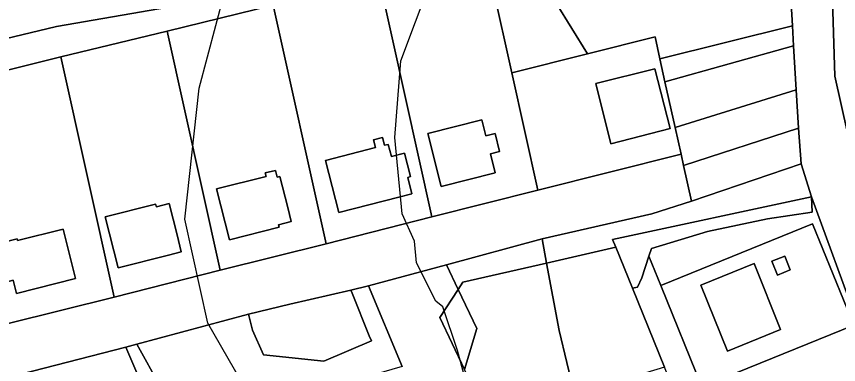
# Model space of a CAD drawing. Extents: x -510989 to -501240, y -1184665 to -1176089.
# Drawn here: x -503778.4 to -503628, y -1181787.6 to -1181723.9 of the extents above; entities that cross this region are included whole.
import ezdxf

# ---------------------------------------------------------------- set-up
doc = ezdxf.new("R2010")
doc.units = 0
for name, color, linetype in [('orna_puda', 7, 'Continuous'), ('ostatni_plocha_x_draha', 7, 'Continuous'), ('ostatni_plocha_x_jina_plocha', 7, 'Continuous'), ('ostatni_plocha_x_ostatni_komunikace', 7, 'Continuous'), ('STAV_zaplavove_uzemi', 7, 'Continuous'), ('trvaly_travni_porost', 7, 'Continuous'), ('vodni_plocha_x_zamokrena_plocha', 7, 'Continuous'), ('vrstevnice_02', 7, 'Continuous'), ('vrstevnice_03', 7, 'Continuous'), ('zahrada', 7, 'Continuous'), ('zastavena_plocha_a_nadvori', 7, 'Continuous')]:
    doc.layers.add(name, color=color, linetype=linetype)

msp = doc.modelspace()

# ---------------------------------------------------------------- linework, layer by layer
at = {"layer": 'orna_puda'}
msp.add_lwpolyline([(-503656.79, -1181749.1), (-503656.36, -1181751.14), (-503654.89, -1181757.68), (-503662.15, -1181760.03), (-503682.23, -1181764.59), (-503699.71, -1181769.34), (-503713.98, -1181773.2), (-503717.23, -1181773.96), (-503728.42, -1181776.54), (-503735.94, -1181778.36), (-503756.41, -1181783.86), (-503758.41, -1181784.38), (-503779.79, -1181789.87), (-503796.24, -1181794.25), (-503797.73, -1181787.57), (-503798.37, -1181784.69), (-503779.94, -1181780.06), (-503760.53, -1181775.28), (-503741.16, -1181770.31), (-503721.75, -1181765.49), (-503702.37, -1181760.56), (-503682.98, -1181755.68)], close=True, dxfattribs=at)
at = {"layer": 'ostatni_plocha_x_draha'}
msp.add_lwpolyline([(-503560.74, -1181573.3), (-503562.05, -1181594.69), (-503572.49, -1181595.06), (-503582.57, -1181600.09), (-503583.52, -1181611.36), (-503586.57, -1181647.49), (-503579.22, -1181699.74), (-503556.11, -1181742.89), (-503555.72, -1181773.46), (-503612.42, -1181794.77), (-503619.35, -1181776.32), (-503628.64, -1181734.82), (-503630.08, -1181687.15), (-503632.14, -1181644.8), (-503632.42, -1181638.93), (-503632.73, -1181632.57), (-503633.04, -1181626.13), (-503633.23, -1181622.08), (-503632.97, -1181618.81), (-503632.48, -1181612.73), (-503632.03, -1181607.16), (-503631.41, -1181599.44), (-503630.83, -1181592.17), (-503629.6, -1181576.85)], dxfattribs=at)
at = {"layer": 'ostatni_plocha_x_jina_plocha'}
for points in [[(-503660.49, -1181773.14), (-503632.7, -1181761.86), (-503625.18, -1181780.4), (-503652.97, -1181791.67)], [(-503637.81, -1181767.73), (-503640.15, -1181768.66), (-503639.13, -1181771.22), (-503636.79, -1181770.28)], [(-503643.43, -1181769.12), (-503653.18, -1181773.03), (-503648.29, -1181785.12), (-503638.59, -1181781.2)], [(-503625.18, -1181780.4), (-503617.66, -1181798.93), (-503645.45, -1181810.21), (-503652.97, -1181791.67)]]:
    msp.add_lwpolyline(points, close=True, dxfattribs=at)
at = {"layer": 'ostatni_plocha_x_ostatni_komunikace'}
for points in [[(-503630.08, -1181687.15), (-503628.64, -1181734.82), (-503619.35, -1181776.32)], [(-503624.43, -1181780.09), (-503632.9, -1181756.88), (-503634.81, -1181750.87), (-503635.3, -1181744.3), (-503635.71, -1181737.31), (-503636.19, -1181729.25), (-503636.4, -1181725.57), (-503637.63, -1181705.14)], [(-503707.8, -1181787.97), (-503713.98, -1181773.2), (-503699.71, -1181769.34), (-503697.57, -1181773.84), (-503700.95, -1181778.98), (-503696.41, -1181788.49)]]:
    msp.add_lwpolyline(points, dxfattribs=at)
msp.add_lwpolyline([(-503663.94, -1181771.73), (-503662.67, -1181767.76), (-503660.49, -1181773.14), (-503652.97, -1181791.67), (-503657.61, -1181793.55), (-503659.82, -1181788.04), (-503665.68, -1181773.63), (-503664.78, -1181773.42)], close=True, dxfattribs=at)
at = {"layer": 'STAV_zaplavove_uzemi'}
msp.add_spline([(-502250.32, -1184002.61), (-502355.07, -1183875.41), (-502442.37, -1183790.61), (-502477.29, -1183700.82), (-502532.16, -1183578.61), (-502567.08, -1183448.91), (-502626.05, -1183402.34), (-502705.41, -1183380.59), (-502814.2, -1183349.87), (-502882.03, -1183297.39), (-502931.95, -1183237.24), (-503042.02, -1183107.97), (-503139.64, -1183018.94), (-503222.14, -1182957.59), (-503308.56, -1182839.96), (-503316.24, -1182784.92), (-503330.32, -1182756.77), (-503348.24, -1182719.65), (-503334.16, -1182651.82), (-503323.92, -1182595.5), (-503313.68, -1182526.39), (-503294.1, -1182480.5), (-503251.86, -1182396.03), (-503229.34, -1182314.37), (-503216.1, -1182227.15), (-503242.43, -1182174.5), (-503271.86, -1182129.59), (-503287.34, -1182081.58), (-503343.88, -1182028.1), (-503361.79, -1182008.91), (-503396.35, -1181952.59), (-503442.43, -1181933.39), (-503497.46, -1181888.6), (-503525.62, -1181860.44), (-503528.18, -1181837.4), (-503548.66, -1181767.01), (-503558.9, -1181729.89), (-503576.82, -1181682.53), (-503578.1, -1181621.1), (-503567.86, -1181572.46), (-503552.5, -1181536.63), (-503538.04, -1181458.36), (-503518.33, -1181411.9), (-503509.88, -1181341.51), (-503497.21, -1181207.63), (-503499.77, -1181097.56), (-503498.02, -1181031.35), (-503510.82, -1180970.85), (-503549.22, -1180952.23), (-503571.32, -1180940.6), (-503605.07, -1180937.11), (-503651.61, -1180939.44), (-503671.39, -1180917.33), (-503679.53, -1180892.89), (-503713.27, -1180871.95), (-503727.24, -1180859.15), (-503734.22, -1180833.55), (-503728.4, -1180799.81), (-503741.2, -1180770.72), (-503722.82, -1180725.17), (-503721.54, -1180703.41), (-503731.78, -1180697.01), (-503767.61, -1180699.57), (-503790.65, -1180697.01), (-503817.53, -1180697.01), (-503861.04, -1180686.77), (-503889.2, -1180675.25), (-503900.72, -1180668.85), (-503953.2, -1180679.09), (-503997.99, -1180697.01), (-504063.27, -1180722.61), (-504109.34, -1180749.49), (-504142.62, -1180776.36), (-504177.18, -1180796.84), (-504211.73, -1180817.32), (-504414.98, -1180961.5), (-504472.7, -1180998.11), (-504544.51, -1181068.5), (-504600.82, -1181143.12), (-504621.94, -1181196.62), (-504641.65, -1181267.01), (-504660.25, -1181350.62), (-504634.7, -1181398.32), (-504617.66, -1181447.72), (-504600.62, -1181492.01), (-504587, -1181548.23), (-504592.11, -1181628.29), (-504569.96, -1181682.81), (-504568.26, -1181664.07), (-504554.63, -1181621.48), (-504547.82, -1181597.63)], degree=3, dxfattribs=at)
at = {"layer": 'trvaly_travni_porost'}
for points in [[(-503665.21, -1181712.56), (-503637.63, -1181705.14), (-503636.4, -1181725.57), (-503660.66, -1181731.65), (-503661.55, -1181727.6), (-503673.92, -1181730.73), (-503682.52, -1181716.72)], [(-503821.61, -1181721.8), (-503751.75, -1181708.18), (-503750.58, -1181722.17), (-503771.12, -1181725.69), (-503832.89, -1181740.56), (-503923.44, -1181763.61), (-503948.94, -1181770.1), (-503979.66, -1181779.28), (-503981.85, -1181767.57), (-503982.08, -1181757.33), (-503939.44, -1181748.42), (-503897.62, -1181741.93), (-503868.95, -1181735.77)], [(-503712.03, -1181717.01), (-503731.44, -1181721.78), (-503750.87, -1181726.56), (-503770.3, -1181731.29), (-503789.7, -1181736.11), (-503808.21, -1181740.5), (-503807.71, -1181742.65), (-503831.17, -1181748.32), (-503943.7, -1181777.65), (-503977.42, -1181787.41), (-503979.66, -1181779.28), (-503948.94, -1181770.1), (-503923.44, -1181763.61), (-503922.24, -1181766.48), (-503893.25, -1181760.52), (-503870.47, -1181755), (-503870.43, -1181752.01), (-503832.89, -1181740.56), (-503771.12, -1181725.69), (-503750.58, -1181722.17), (-503692.61, -1181712.23)], [(-503691.22, -1181718.49), (-503682.52, -1181716.72), (-503673.92, -1181730.73), (-503687.73, -1181734.2)], [(-503636.19, -1181729.25), (-503659.73, -1181735.83), (-503660.66, -1181731.65), (-503636.4, -1181725.57)], [(-503661.55, -1181727.6), (-503660.66, -1181731.65), (-503659.73, -1181735.83), (-503657.88, -1181744.2), (-503656.79, -1181749.1), (-503682.98, -1181755.68), (-503687.73, -1181734.2), (-503673.92, -1181730.73)], [(-503659.73, -1181735.83), (-503636.19, -1181729.25), (-503635.71, -1181737.31), (-503657.88, -1181744.2)], [(-503770.3, -1181731.29), (-503760.53, -1181775.28), (-503779.94, -1181780.06), (-503789.7, -1181736.11)], [(-503672.41, -1181736.14), (-503669.64, -1181747.16), (-503658.75, -1181744.41), (-503661.56, -1181733.43)], [(-503657.88, -1181744.2), (-503635.71, -1181737.31), (-503635.3, -1181744.3), (-503656.36, -1181751.14), (-503656.79, -1181749.1)], [(-503634.81, -1181750.87), (-503654.89, -1181757.68), (-503656.36, -1181751.14), (-503635.3, -1181744.3)], [(-503632.81, -1181759.67), (-503640.95, -1181760.9), (-503651.92, -1181763.21), (-503662.21, -1181766.34), (-503662.67, -1181767.76), (-503663.94, -1181771.73), (-503664.78, -1181773.42), (-503665.68, -1181773.63), (-503668.7, -1181766.1), (-503669.31, -1181764.69), (-503632.9, -1181756.88)], [(-503632.81, -1181759.67), (-503632.9, -1181756.88), (-503624.43, -1181780.09), (-503625.18, -1181780.4), (-503632.7, -1181761.86), (-503660.49, -1181773.14), (-503662.67, -1181767.76), (-503662.21, -1181766.34), (-503651.92, -1181763.21), (-503640.95, -1181760.9)], [(-503778.24, -1181764.89), (-503778.32, -1181764.56), (-503780.92, -1181765.22), (-503780.78, -1181765.77), (-503782.26, -1181766.15), (-503781.95, -1181767.32), (-503780.92, -1181771.09), (-503780.55, -1181772.55), (-503779.03, -1181772.16), (-503778.44, -1181774.56), (-503767.62, -1181771.83), (-503769.9, -1181762.79)], [(-503668.7, -1181766.1), (-503665.68, -1181773.63), (-503659.82, -1181788.04), (-503676.29, -1181793.1), (-503679.12, -1181781.35), (-503681.41, -1181769.02)], [(-503681.41, -1181769.02), (-503679.12, -1181781.35), (-503676.29, -1181793.1), (-503691.91, -1181797.92), (-503696.41, -1181788.49), (-503694.16, -1181781), (-503697.57, -1181773.84), (-503696.7, -1181772.51)], [(-503697.57, -1181773.84), (-503694.16, -1181781), (-503696.41, -1181788.49), (-503700.95, -1181778.98)]]:
    msp.add_lwpolyline(points, close=True, dxfattribs=at)
at = {"layer": 'vodni_plocha_x_zamokrena_plocha'}
for points in [[(-503634.81, -1181750.87), (-503632.9, -1181756.88), (-503669.31, -1181764.69), (-503668.7, -1181766.1), (-503681.41, -1181769.02), (-503682.23, -1181764.59), (-503662.15, -1181760.03), (-503654.89, -1181757.68)], [(-503682.23, -1181764.59), (-503681.41, -1181769.02), (-503696.7, -1181772.51), (-503697.57, -1181773.84), (-503699.71, -1181769.34)]]:
    msp.add_lwpolyline(points, close=True, dxfattribs=at)
at = {"layer": 'vrstevnice_02'}
msp.add_lwpolyline([(-503633.31, -1181977), (-503642.41, -1181969), (-503673.81, -1181927), (-503674.41, -1181923), (-503673.31, -1181918), (-503678.31, -1181910), (-503685.5, -1181891), (-503688.41, -1181886), (-503706.09, -1181868), (-503715.69, -1181850), (-503732.5, -1181799), (-503743.41, -1181780), (-503747.59, -1181761), (-503745, -1181737), (-503738.91, -1181714), (-503736.5, -1181674), (-503734.41, -1181662), (-503726.09, -1181637), (-503716, -1181612), (-503712.69, -1181587)], dxfattribs=at)
at = {"layer": 'vrstevnice_03'}
msp.add_lwpolyline([(-503639, -1181892), (-503639.5, -1181886), (-503641.19, -1181881), (-503644.41, -1181878), (-503645, -1181876), (-503651.31, -1181870), (-503651.91, -1181869), (-503668.31, -1181851), (-503677.69, -1181838), (-503679, -1181835), (-503680.81, -1181833), (-503686.5, -1181823), (-503689.81, -1181814), (-503697.69, -1181785), (-503700.41, -1181777), (-503701.69, -1181776), (-503705.19, -1181769), (-503705.59, -1181765), (-503707.81, -1181760), (-503709.19, -1181746), (-503708.09, -1181732), (-503700.19, -1181711)], dxfattribs=at)
at = {"layer": 'zahrada'}
for points in [[(-503712.03, -1181717.01), (-503692.61, -1181712.23), (-503691.22, -1181718.49), (-503687.73, -1181734.2), (-503682.98, -1181755.68), (-503702.37, -1181760.56)], [(-503712.03, -1181717.01), (-503702.37, -1181760.56), (-503721.75, -1181765.49), (-503731.44, -1181721.78)], [(-503750.87, -1181726.56), (-503731.44, -1181721.78), (-503721.75, -1181765.49), (-503741.16, -1181770.31)], [(-503750.87, -1181726.56), (-503741.16, -1181770.31), (-503760.53, -1181775.28), (-503770.3, -1181731.29)], [(-503693.27, -1181742.81), (-503703.15, -1181745.3), (-503700.71, -1181754.99), (-503690.82, -1181752.49), (-503691.69, -1181749.04), (-503689.99, -1181748.61), (-503690.82, -1181745.32), (-503692.53, -1181745.75)], [(-503711.44, -1181746.05), (-503713.09, -1181746.47), (-503712.73, -1181747.88), (-503721.86, -1181750.25), (-503719.44, -1181759.73), (-503708.44, -1181756.94), (-503706.04, -1181756.33), (-503706.81, -1181753.32), (-503706.28, -1181753.19), (-503707.38, -1181748.88), (-503709.81, -1181749.51), (-503710.4, -1181747.29), (-503711.09, -1181747.46)], [(-503731.01, -1181752.05), (-503732.91, -1181752.52), (-503732.73, -1181753.18), (-503741.8, -1181755.44), (-503739.46, -1181764.74), (-503730.34, -1181762.45), (-503730.45, -1181762.01), (-503728.12, -1181761.43), (-503728.77, -1181758.86), (-503730.2, -1181753.18), (-503730.69, -1181753.31)], [(-503750.48, -1181758.11), (-503752.82, -1181758.71), (-503752.95, -1181758.22), (-503762.17, -1181760.56), (-503759.82, -1181769.87), (-503750.6, -1181767.56), (-503748.25, -1181766.96), (-503749.03, -1181763.84)], [(-503713.98, -1181773.2), (-503707.8, -1181787.97), (-503723.12, -1181792.39), (-503730.8, -1181794.61), (-503737.25, -1181796.46), (-503747.71, -1181799.49), (-503756.41, -1181783.86), (-503735.94, -1181778.36), (-503735.23, -1181781.27), (-503733.23, -1181785.78), (-503722.19, -1181786.95), (-503713.47, -1181783.23), (-503713.87, -1181782.32), (-503717.01, -1181774.5), (-503717.23, -1181773.96)], [(-503758.41, -1181784.38), (-503756.41, -1181783.86), (-503747.71, -1181799.49), (-503737.25, -1181796.46), (-503720.95, -1181829.68), (-503722.58, -1181830.43), (-503729.57, -1181834.14), (-503730.12, -1181834.43), (-503720.69, -1181850.48), (-503721.85, -1181851.17), (-503727.25, -1181842.29), (-503742.54, -1181817.38), (-503743.59, -1181815.67), (-503751.32, -1181800.97)], [(-503779.79, -1181789.87), (-503758.41, -1181784.38), (-503751.32, -1181800.97), (-503743.59, -1181815.67), (-503742.54, -1181817.38), (-503727.25, -1181842.29), (-503730.61, -1181844.54), (-503743.71, -1181824.89), (-503740.8, -1181822.45), (-503743.93, -1181818.55), (-503750.15, -1181823.74), (-503748.55, -1181825.66), (-503761.32, -1181836.34), (-503783.1, -1181811.74), (-503800.33, -1181795.34), (-503796.24, -1181794.25)]]:
    msp.add_lwpolyline(points, close=True, dxfattribs=at)
at = {"layer": 'zastavena_plocha_a_nadvori'}
for points in [[(-503672.41, -1181736.14), (-503661.56, -1181733.43), (-503658.75, -1181744.41), (-503669.64, -1181747.16)], [(-503693.27, -1181742.81), (-503692.53, -1181745.75), (-503690.82, -1181745.32), (-503689.99, -1181748.61), (-503691.69, -1181749.04), (-503690.82, -1181752.49), (-503700.71, -1181754.99), (-503703.15, -1181745.3)], [(-503711.44, -1181746.05), (-503711.09, -1181747.46), (-503710.4, -1181747.29), (-503709.81, -1181749.51), (-503707.38, -1181748.88), (-503706.28, -1181753.19), (-503706.81, -1181753.32), (-503706.04, -1181756.33), (-503708.44, -1181756.94), (-503719.44, -1181759.73), (-503721.86, -1181750.25), (-503712.73, -1181747.88), (-503713.09, -1181746.47)], [(-503731.01, -1181752.05), (-503730.69, -1181753.31), (-503730.2, -1181753.18), (-503728.77, -1181758.86), (-503728.12, -1181761.43), (-503730.45, -1181762.01), (-503730.34, -1181762.45), (-503739.46, -1181764.74), (-503741.8, -1181755.44), (-503732.73, -1181753.18), (-503732.91, -1181752.52)], [(-503750.48, -1181758.11), (-503749.03, -1181763.84), (-503748.25, -1181766.96), (-503750.6, -1181767.56), (-503759.82, -1181769.87), (-503762.17, -1181760.56), (-503752.95, -1181758.22), (-503752.82, -1181758.71)], [(-503778.24, -1181764.89), (-503769.9, -1181762.79), (-503767.62, -1181771.83), (-503778.44, -1181774.56), (-503779.03, -1181772.16), (-503780.55, -1181772.55), (-503780.92, -1181771.09), (-503781.95, -1181767.32), (-503782.26, -1181766.15), (-503780.78, -1181765.77), (-503780.92, -1181765.22), (-503778.32, -1181764.56)], [(-503637.81, -1181767.73), (-503636.79, -1181770.28), (-503639.13, -1181771.22), (-503640.15, -1181768.66)], [(-503643.43, -1181769.12), (-503638.59, -1181781.2), (-503648.29, -1181785.12), (-503653.18, -1181773.03)], [(-503717.01, -1181774.5), (-503713.87, -1181782.32), (-503713.47, -1181783.23), (-503722.19, -1181786.95), (-503733.23, -1181785.78), (-503735.23, -1181781.27), (-503735.94, -1181778.36), (-503728.42, -1181776.54), (-503717.23, -1181773.96)]]:
    msp.add_lwpolyline(points, close=True, dxfattribs=at)

doc.saveas('drawing.dxf')
